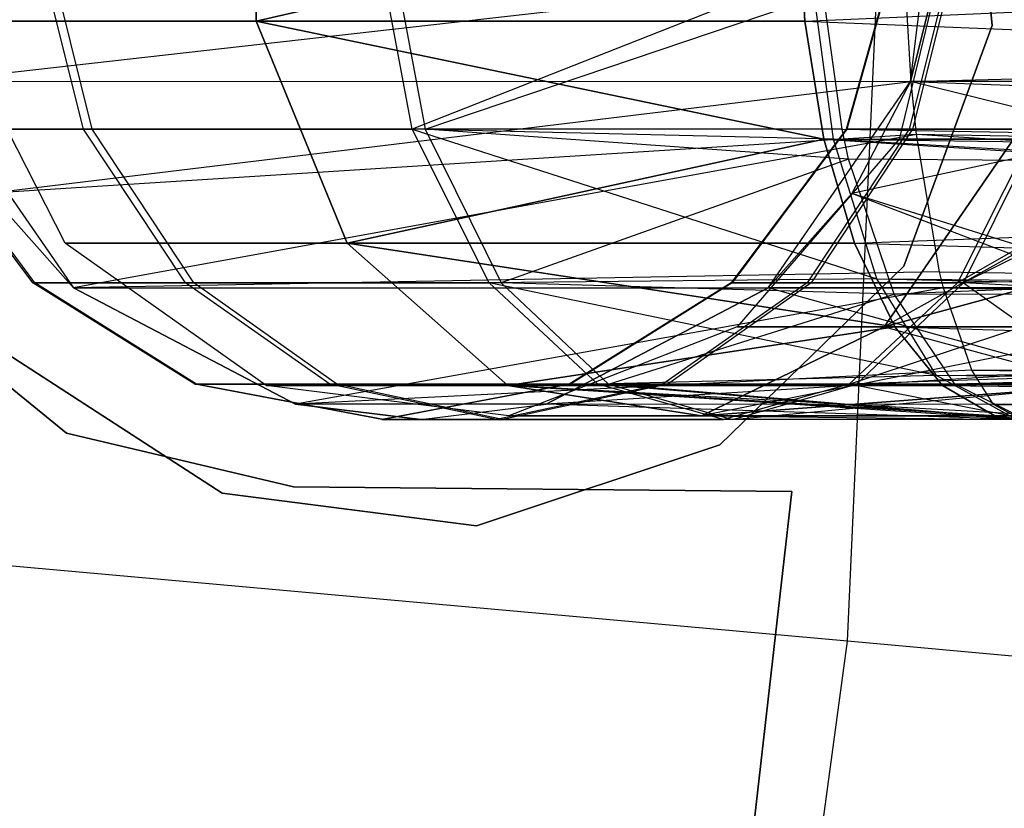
# Model space of a CAD drawing. Extents: x 0.3 to 7.1, y -3.38 to 3.38.
# Tile 428 of 604: x 5.12 to 5.31, y -0.17 to -0.02. Entities that reach past the tile are written whole.
import ezdxf

# ---------------------------------------------------------------- set-up
doc = ezdxf.new("R2010")
doc.units = 0
doc.header["$LTSCALE"] = 2.54
doc.layers.get('0').update_dxf_attribs({"linetype": 'CONTINUOUS'})

# ---------------------------------------------------------------- blocks, each defined once
blk = doc.blocks.new('SINGLES_AVVSTL_STL')
at = {"color": 0}
for p, q in [((5.16495, -0.02393, 20.15803), (5.16495, 0.02393, 20.15803)), ((5.16495, 0.02393, 20.53083), (5.16495, -0.02393, 20.53083)), ((5.16495, -0.02393, 20.15803), (5.16495, 0.02393, 20.15803)), ((5.16495, 0.02393, 20.53083), (5.16495, -0.02393, 20.53083)), ((5.30065, 0.02399, 61.72336), (5.30542, -0.02474, 61.72336)), ((5.30542, -0.02474, 61.52336), (5.30065, 0.02399, 61.52336)), ((5.30542, -0.02474, 61.52336), (5.30065, 0.02399, 61.52336)), ((5.30065, 0.02399, 61.72336), (5.30542, -0.02474, 61.72336)), ((5.28984, -0.03546, 61.75081), (5.29561, 0.01205, 61.75081)), ((5.28984, -0.03546, 61.75081), (5.29561, 0.01205, 61.75081)), ((5.27779, -0.14234, 5.1494), (5.28418, 0, 5.1494)), ((5.27779, -0.14234, 5.1494), (5.28418, 0, 5.1494)), ((5.29884, 0, 20.32202), (5.28768, -0.04647, 20.31945)), ((5.29884, 0, 20.36685), (5.28768, -0.04647, 20.36942)), ((5.29884, 0, 20.32202), (5.28768, -0.04647, 20.31945)), ((5.29884, 0, 20.36685), (5.28768, -0.04647, 20.36942)), ((5.16495, -0.02393, 20.15803), (5.2684, 0, 20.07306)), ((5.16495, -0.02393, 20.15803), (5.2684, 0, 20.07306)), ((5.2684, 0, 20.61581), (5.16495, -0.02393, 20.53083)), ((5.2684, 0, 20.61581), (5.16495, -0.02393, 20.53083)), ((5.2684, 0, 20.07306), (5.26964, -0.02393, 20.07569)), ((5.26964, -0.02393, 20.61318), (5.2684, 0, 20.61581)), ((5.2684, 0, 20.07306), (5.26964, -0.02393, 20.07569)), ((5.26964, -0.02393, 20.61318), (5.2684, 0, 20.61581)), ((5.26964, -0.02393, 20.07569), (5.81299, 0, 19.73658)), ((5.26964, -0.02393, 20.07569), (5.81299, 0, 19.73658)), ((5.13197, -0.04457, 54.58784), (5.12311, -0.00923, 54.58307)), ((5.13197, -0.04457, 54.58784), (5.12311, -0.00923, 54.58307)), ((5.13365, -0.04457, 54.86556), (5.12486, -0.00923, 54.87044)), ((5.13365, -0.04457, 54.86556), (5.12486, -0.00923, 54.87044)), ((5.19472, -0.04457, 54.50856), (5.18805, -0.00923, 54.50104)), ((5.19472, -0.04457, 54.50856), (5.18805, -0.00923, 54.50104)), ((5.1906, -0.00923, 54.95151), (5.19719, -0.04457, 54.94391)), ((5.1906, -0.00923, 54.95151), (5.19719, -0.04457, 54.94391)), ((5.28746, -0.00923, 54.71069), (5.27751, -0.04457, 54.70923)), ((5.28746, -0.00923, 54.71069), (5.27751, -0.04457, 54.70923)), ((5.2876, -0.00923, 54.74056), (5.27766, -0.04457, 54.7421)), ((5.2876, -0.00923, 54.74056), (5.27766, -0.04457, 54.7421)), ((5.29842, -0.00923, 54.67753), (5.28957, -0.04457, 54.67275)), ((5.29842, -0.00923, 54.67753), (5.28957, -0.04457, 54.67275)), ((5.29901, -0.00923, 54.77386), (5.29021, -0.04457, 54.77874)), ((5.29901, -0.00923, 54.77386), (5.29021, -0.04457, 54.77874)), ((5.29561, -0.01205, 61.52399), (5.28984, -0.03546, 61.51823)), ((5.28984, -0.03546, 61.75081), (5.29561, -0.01205, 61.52399)), ((5.28984, -0.03546, 61.75081), (5.29561, -0.01205, 61.52399)), ((5.29561, -0.01205, 61.52399), (5.28984, -0.03546, 61.51823)), ((5.28869, -0.01442, 61.32577), (5.10284, -0.03546, 61.33122)), ((5.28869, -0.01442, 61.32577), (5.10284, -0.03546, 61.33122)), ((5.27086, -0.01451, 54.44963), (5.19472, -0.04457, 54.50856)), ((5.27086, -0.01451, 54.44963), (5.19472, -0.04457, 54.50856)), ((5.2751, -0.04644, 54.45911), (5.27086, -0.01451, 54.44963)), ((5.2751, -0.04644, 54.45911), (5.27086, -0.01451, 54.44963)), ((5.28993, -0.03548, 61.33123), (5.28869, -0.01442, 61.32577)), ((5.28993, -0.03548, 61.33123), (5.28869, -0.01442, 61.32577)), ((5.19719, -0.04457, 54.94391), (5.27323, -0.01882, 55.00088)), ((5.19719, -0.04457, 54.94391), (5.27323, -0.01882, 55.00088)), ((5.27675, -0.04457, 54.99293), (5.27323, -0.01882, 55.00088)), ((5.27675, -0.04457, 54.99293), (5.27323, -0.01882, 55.00088)), ((5.12844, -0.06631, 20.28282), (5.10676, -0.02393, 20.27784)), ((5.10676, -0.02393, 20.27784), (5.16495, -0.02393, 20.15803)), ((5.10676, -0.02393, 20.27784), (5.16495, -0.02393, 20.15803)), ((5.12844, -0.06631, 20.40604), (5.10676, -0.02393, 20.41103)), ((5.12844, -0.06631, 20.28282), (5.10676, -0.02393, 20.27784)), ((5.16495, -0.02393, 20.53083), (5.10676, -0.02393, 20.41103)), ((5.12844, -0.06631, 20.40604), (5.10676, -0.02393, 20.41103)), ((5.16495, -0.02393, 20.53083), (5.10676, -0.02393, 20.41103)), ((5.18228, -0.06631, 20.17199), (5.16495, -0.02393, 20.15803)), ((5.16495, -0.02393, 20.15803), (5.27329, -0.04647, 20.08342)), ((5.16495, -0.02393, 20.15803), (5.27329, -0.04647, 20.08342)), ((5.16495, -0.02393, 20.15803), (5.26964, -0.02393, 20.07569)), ((5.27329, -0.04647, 20.60545), (5.16495, -0.02393, 20.53083)), ((5.16495, -0.02393, 20.53083), (5.18228, -0.06631, 20.51688)), ((5.16495, -0.02393, 20.15803), (5.26964, -0.02393, 20.07569)), ((5.26964, -0.02393, 20.61318), (5.16495, -0.02393, 20.53083)), ((5.27329, -0.04647, 20.60545), (5.16495, -0.02393, 20.53083)), ((5.26964, -0.02393, 20.61318), (5.16495, -0.02393, 20.53083)), ((5.18228, -0.06631, 20.17199), (5.16495, -0.02393, 20.15803)), ((5.16495, -0.02393, 20.53083), (5.18228, -0.06631, 20.51688)), ((5.26964, -0.02393, 20.07569), (5.27329, -0.04647, 20.08342)), ((5.27329, -0.04647, 20.60545), (5.26964, -0.02393, 20.61318)), ((5.26964, -0.02393, 20.07569), (5.27329, -0.04647, 20.08342)), ((5.26964, -0.02393, 20.07569), (5.82007, -0.04647, 19.74558)), ((5.26964, -0.02393, 20.07569), (5.82007, -0.04647, 19.74558)), ((5.26964, -0.02393, 20.61318), (5.82007, -0.04647, 20.94329)), ((5.26964, -0.02393, 20.61318), (5.82007, -0.04647, 20.94329)), ((5.27329, -0.04647, 20.60545), (5.26964, -0.02393, 20.61318)), ((5.77557, -0.02335, 61.03018), (5.28993, -0.03548, 61.33123)), ((5.77557, -0.02335, 61.03018), (5.28993, -0.03548, 61.33123)), ((5.30542, -0.02474, 61.72336), (5.28857, -0.0707, 61.72336)), ((5.28857, -0.0707, 61.52336), (5.30542, -0.02474, 61.52336)), ((5.28857, -0.0707, 61.52336), (5.30542, -0.02474, 61.52336)), ((5.30542, -0.02474, 61.72336), (5.28857, -0.0707, 61.72336)), ((5.30542, -0.02474, 61.52336), (5.30542, -0.02474, 61.72336)), ((5.30542, -0.02474, 61.52336), (5.30542, -0.02474, 61.72336)), ((5.10284, -0.03546, 61.75081), (5.13003, -0.07485, 61.75081)), ((5.28993, -0.03548, 61.33123), (5.10284, -0.03546, 61.33122)), ((5.28993, -0.03548, 61.33123), (5.10284, -0.03546, 61.33122)), ((5.10284, -0.03546, 61.75081), (5.13003, -0.07485, 61.75081)), ((5.28993, -0.03548, 61.33123), (5.11404, -0.05681, 61.34243)), ((5.28993, -0.03548, 61.33123), (5.11404, -0.05681, 61.34243)), ((5.26265, -0.07485, 61.75081), (5.28984, -0.03546, 61.75081)), ((5.26265, -0.07485, 61.75081), (5.28984, -0.03546, 61.75081)), ((5.28984, -0.03546, 61.51823), (5.27864, -0.05681, 61.50702)), ((5.28984, -0.03546, 61.75081), (5.27864, -0.05681, 61.50702)), ((5.28984, -0.03546, 61.51823), (5.27864, -0.05681, 61.50702)), ((5.28984, -0.03546, 61.75081), (5.27864, -0.05681, 61.50702)), ((5.33096, -0.04554, 61.51375), (5.28984, -0.03546, 61.51823)), ((5.33096, -0.04554, 61.51375), (5.28984, -0.03546, 61.51823)), ((5.33196, -0.03548, 61.51822), (5.28984, -0.03546, 61.51823)), ((5.33196, -0.03548, 61.51822), (5.28984, -0.03546, 61.51823)), ((5.28984, -0.03546, 61.75081), (5.28984, -0.03546, 61.51823)), ((5.28984, -0.03546, 61.75081), (5.28984, -0.03546, 61.51823)), ((5.78361, -0.05436, 61.04077), (5.28993, -0.03548, 61.33123)), ((5.78361, -0.05436, 61.04077), (5.28993, -0.03548, 61.33123)), ((5.29095, -0.04555, 61.3357), (5.28993, -0.03548, 61.33123)), ((5.29095, -0.04555, 61.3357), (5.28993, -0.03548, 61.33123)), ((5.12228, -0.0739, 54.68663), (5.10037, -0.04457, 54.68344)), ((5.10037, -0.04457, 54.68344), (5.13197, -0.04457, 54.58784)), ((5.10037, -0.04457, 54.68344), (5.13197, -0.04457, 54.58784)), ((5.12228, -0.0739, 54.68663), (5.10037, -0.04457, 54.68344)), ((5.12265, -0.0739, 54.76616), (5.10077, -0.04457, 54.76956)), ((5.13365, -0.04457, 54.86556), (5.10077, -0.04457, 54.76956)), ((5.12265, -0.0739, 54.76616), (5.10077, -0.04457, 54.76956)), ((5.13365, -0.04457, 54.86556), (5.10077, -0.04457, 54.76956)), ((5.15146, -0.0739, 54.59835), (5.13197, -0.04457, 54.58784)), ((5.13197, -0.04457, 54.58784), (5.19472, -0.04457, 54.50856)), ((5.13197, -0.04457, 54.58784), (5.19472, -0.04457, 54.50856)), ((5.15146, -0.0739, 54.59835), (5.13197, -0.04457, 54.58784)), ((5.15302, -0.0739, 54.85482), (5.13365, -0.04457, 54.86556)), ((5.19719, -0.04457, 54.94391), (5.13365, -0.04457, 54.86556)), ((5.15302, -0.0739, 54.85482), (5.13365, -0.04457, 54.86556)), ((5.19719, -0.04457, 54.94391), (5.13365, -0.04457, 54.86556)), ((5.19472, -0.04457, 54.50856), (5.2834, -0.07314, 54.47771)), ((5.20942, -0.0739, 54.52513), (5.19472, -0.04457, 54.50856)), ((5.2751, -0.04644, 54.45911), (5.19472, -0.04457, 54.50856)), ((5.2751, -0.04644, 54.45911), (5.19472, -0.04457, 54.50856)), ((5.19472, -0.04457, 54.50856), (5.2834, -0.07314, 54.47771)), ((5.20942, -0.0739, 54.52513), (5.19472, -0.04457, 54.50856)), ((5.27799, -0.05026, 54.99012), (5.19719, -0.04457, 54.94391)), ((5.19719, -0.04457, 54.94391), (5.21169, -0.0739, 54.92718)), ((5.27799, -0.05026, 54.99012), (5.19719, -0.04457, 54.94391)), ((5.27675, -0.04457, 54.99293), (5.19719, -0.04457, 54.94391)), ((5.27675, -0.04457, 54.99293), (5.19719, -0.04457, 54.94391)), ((5.19719, -0.04457, 54.94391), (5.21169, -0.0739, 54.92718)), ((5.27751, -0.04457, 54.70923), (5.2556, -0.0739, 54.70604)), ((5.27751, -0.04457, 54.70923), (5.2556, -0.0739, 54.70604)), ((5.27766, -0.04457, 54.7421), (5.25578, -0.0739, 54.7455)), ((5.27766, -0.04457, 54.7421), (5.25578, -0.0739, 54.7455)), ((5.28957, -0.04457, 54.67275), (5.27007, -0.0739, 54.66225)), ((5.28957, -0.04457, 54.67275), (5.27007, -0.0739, 54.66225)), ((5.29021, -0.04457, 54.77874), (5.27085, -0.0739, 54.78948)), ((5.29021, -0.04457, 54.77874), (5.27085, -0.0739, 54.78948)), ((5.27799, -0.05026, 54.99012), (5.27675, -0.04457, 54.99293)), ((5.27675, -0.04457, 54.99293), (5.82315, -0.05436, 55.32462)), ((5.27675, -0.04457, 54.99293), (5.82315, -0.05436, 55.32462)), ((5.27799, -0.05026, 54.99012), (5.27675, -0.04457, 54.99293)), ((5.27751, -0.04457, 54.70923), (5.28957, -0.04457, 54.67275)), ((5.27751, -0.04457, 54.70923), (5.28957, -0.04457, 54.67275)), ((5.27766, -0.04457, 54.7421), (5.27751, -0.04457, 54.70923)), ((5.27766, -0.04457, 54.7421), (5.27751, -0.04457, 54.70923)), ((5.29021, -0.04457, 54.77874), (5.27766, -0.04457, 54.7421)), ((5.29021, -0.04457, 54.77874), (5.27766, -0.04457, 54.7421)), ((5.28957, -0.04457, 54.67275), (5.31352, -0.04457, 54.6425)), ((5.28957, -0.04457, 54.67275), (5.31352, -0.04457, 54.6425)), ((5.31446, -0.04457, 54.80864), (5.29021, -0.04457, 54.77874)), ((5.31446, -0.04457, 54.80864), (5.29021, -0.04457, 54.77874)), ((5.31352, -0.04457, 54.6425), (5.29882, -0.0739, 54.62593)), ((5.31352, -0.04457, 54.6425), (5.29882, -0.0739, 54.62593)), ((5.29995, -0.0739, 54.82537), (5.31446, -0.04457, 54.80864)), ((5.29995, -0.0739, 54.82537), (5.31446, -0.04457, 54.80864)), ((5.29095, -0.04555, 61.3357), (5.11404, -0.05681, 61.34243)), ((5.29095, -0.04555, 61.3357), (5.11404, -0.05681, 61.34243)), ((5.29095, -0.04555, 61.3357), (5.13003, -0.07485, 61.35841)), ((5.29095, -0.04555, 61.3357), (5.13003, -0.07485, 61.35841)), ((5.18228, -0.06631, 20.17199), (5.27329, -0.04647, 20.08342)), ((5.18228, -0.06631, 20.17199), (5.27329, -0.04647, 20.08342)), ((5.27329, -0.04647, 20.60545), (5.18228, -0.06631, 20.51688)), ((5.27329, -0.04647, 20.60545), (5.18228, -0.06631, 20.51688)), ((5.28768, -0.04647, 20.31945), (5.25675, -0.0823, 20.31234)), ((5.28768, -0.04647, 20.36942), (5.25675, -0.0823, 20.37653)), ((5.28768, -0.04647, 20.31945), (5.25675, -0.0823, 20.31234)), ((5.28768, -0.04647, 20.36942), (5.25675, -0.0823, 20.37653)), ((5.27329, -0.04647, 20.08342), (5.27912, -0.06631, 20.09581)), ((5.27912, -0.06631, 20.59306), (5.27329, -0.04647, 20.60545)), ((5.27329, -0.04647, 20.08342), (5.27912, -0.06631, 20.09581)), ((5.27329, -0.04647, 20.08342), (5.82007, -0.04647, 19.74558)), ((5.27329, -0.04647, 20.08342), (5.82007, -0.04647, 19.74558)), ((5.27329, -0.04647, 20.60545), (5.82007, -0.04647, 20.94329)), ((5.27329, -0.04647, 20.60545), (5.82007, -0.04647, 20.94329)), ((5.27329, -0.04647, 20.60545), (5.83969, -0.0823, 20.91834)), ((5.27329, -0.04647, 20.60545), (5.83969, -0.0823, 20.91834)), ((5.27912, -0.06631, 20.59306), (5.27329, -0.04647, 20.60545)), ((5.2834, -0.07314, 54.47771), (5.2751, -0.04644, 54.45911)), ((5.2751, -0.04644, 54.45911), (5.81384, -0.07807, 54.16001)), ((5.2751, -0.04644, 54.45911), (5.81384, -0.07807, 54.16001)), ((5.2751, -0.04644, 54.45911), (5.80074, -0.05436, 54.14302)), ((5.2751, -0.04644, 54.45911), (5.80074, -0.05436, 54.14302)), ((5.2834, -0.07314, 54.47771), (5.2751, -0.04644, 54.45911)), ((5.33096, -0.04554, 61.51375), (5.27864, -0.05681, 61.50702)), ((5.33096, -0.04554, 61.51375), (5.27864, -0.05681, 61.50702)), ((5.27912, -0.06631, 20.09581), (5.82007, -0.04647, 19.74558)), ((5.27912, -0.06631, 20.09581), (5.82007, -0.04647, 19.74558)), ((5.30951, -0.04647, 20.27451), (5.2848, -0.0823, 20.25459)), ((5.34878, -0.04647, 20.44525), (5.2848, -0.0823, 20.43428)), ((5.2848, -0.0823, 20.43428), (5.30951, -0.04647, 20.41436)), ((5.34878, -0.04647, 20.44525), (5.2848, -0.0823, 20.43428)), ((5.30951, -0.04647, 20.27451), (5.2848, -0.0823, 20.25459)), ((5.2848, -0.0823, 20.43428), (5.30951, -0.04647, 20.41436)), ((5.28768, -0.04647, 20.31945), (5.30951, -0.04647, 20.27451)), ((5.28768, -0.04647, 20.31945), (5.30951, -0.04647, 20.27451)), ((5.28768, -0.04647, 20.36942), (5.28768, -0.04647, 20.31945)), ((5.28768, -0.04647, 20.36942), (5.28768, -0.04647, 20.31945)), ((5.30951, -0.04647, 20.41436), (5.28768, -0.04647, 20.36942)), ((5.30951, -0.04647, 20.41436), (5.28768, -0.04647, 20.36942)), ((5.78361, -0.05436, 61.04077), (5.29095, -0.04555, 61.3357)), ((5.78361, -0.05436, 61.04077), (5.29095, -0.04555, 61.3357)), ((5.79658, -0.07807, 61.05786), (5.29095, -0.04555, 61.3357)), ((5.29536, -0.07182, 61.35514), (5.29095, -0.04555, 61.3357)), ((5.79658, -0.07807, 61.05786), (5.29095, -0.04555, 61.3357)), ((5.29536, -0.07182, 61.35514), (5.29095, -0.04555, 61.3357)), ((5.34672, -0.04644, 54.62116), (5.29882, -0.0739, 54.62593)), ((5.34672, -0.04644, 54.62116), (5.29882, -0.0739, 54.62593)), ((5.27799, -0.05026, 54.99012), (5.21169, -0.0739, 54.92718)), ((5.27799, -0.05026, 54.99012), (5.21169, -0.0739, 54.92718)), ((5.28669, -0.07603, 54.97045), (5.27799, -0.05026, 54.99012)), ((5.82315, -0.05436, 55.32462), (5.27799, -0.05026, 54.99012)), ((5.28669, -0.07603, 54.97045), (5.27799, -0.05026, 54.99012)), ((5.82315, -0.05436, 55.32462), (5.27799, -0.05026, 54.99012)), ((5.34726, -0.05026, 54.83162), (5.29995, -0.0739, 54.82537)), ((5.34726, -0.05026, 54.83162), (5.29995, -0.0739, 54.82537)), ((5.82315, -0.05436, 55.32462), (5.28669, -0.07603, 54.97045)), ((5.82315, -0.05436, 55.32462), (5.28669, -0.07603, 54.97045)), ((5.13003, -0.07485, 61.35841), (5.11404, -0.05681, 61.34243)), ((5.11404, -0.05681, 61.34243), (5.13003, -0.07485, 61.75081)), ((5.11404, -0.05681, 61.34243), (5.13003, -0.07485, 61.75081)), ((5.13003, -0.07485, 61.35841), (5.11404, -0.05681, 61.34243)), ((5.27864, -0.05681, 61.50702), (5.26265, -0.07485, 61.49103)), ((5.26265, -0.07485, 61.75081), (5.27864, -0.05681, 61.50702)), ((5.26265, -0.07485, 61.75081), (5.27864, -0.05681, 61.50702)), ((5.27864, -0.05681, 61.50702), (5.26265, -0.07485, 61.49103)), ((5.32588, -0.07486, 61.49102), (5.27864, -0.05681, 61.50702)), ((5.32661, -0.07183, 61.49429), (5.27864, -0.05681, 61.50702)), ((5.32588, -0.07486, 61.49102), (5.27864, -0.05681, 61.50702)), ((5.32661, -0.07183, 61.49429), (5.27864, -0.05681, 61.50702)), ((5.16683, -0.0935, 20.29165), (5.12844, -0.06631, 20.28282)), ((5.12844, -0.06631, 20.28282), (5.18228, -0.06631, 20.17199)), ((5.12844, -0.06631, 20.28282), (5.18228, -0.06631, 20.17199)), ((5.16683, -0.0935, 20.39721), (5.12844, -0.06631, 20.40604)), ((5.12844, -0.06631, 20.40604), (5.12844, -0.06631, 20.28282)), ((5.16683, -0.0935, 20.29165), (5.12844, -0.06631, 20.28282)), ((5.12844, -0.06631, 20.40604), (5.12844, -0.06631, 20.28282)), ((5.18228, -0.06631, 20.51688), (5.12844, -0.06631, 20.40604)), ((5.16683, -0.0935, 20.39721), (5.12844, -0.06631, 20.40604)), ((5.18228, -0.06631, 20.51688), (5.12844, -0.06631, 20.40604)), ((5.21295, -0.0935, 20.1967), (5.18228, -0.06631, 20.17199)), ((5.18228, -0.06631, 20.17199), (5.28682, -0.0823, 20.11213)), ((5.18228, -0.06631, 20.17199), (5.28682, -0.0823, 20.11213)), ((5.18228, -0.06631, 20.17199), (5.27912, -0.06631, 20.09581)), ((5.28682, -0.0823, 20.57673), (5.18228, -0.06631, 20.51688)), ((5.18228, -0.06631, 20.51688), (5.21295, -0.0935, 20.49216)), ((5.18228, -0.06631, 20.17199), (5.27912, -0.06631, 20.09581)), ((5.27912, -0.06631, 20.59306), (5.18228, -0.06631, 20.51688)), ((5.28682, -0.0823, 20.57673), (5.18228, -0.06631, 20.51688)), ((5.27912, -0.06631, 20.59306), (5.18228, -0.06631, 20.51688)), ((5.21295, -0.0935, 20.1967), (5.18228, -0.06631, 20.17199)), ((5.18228, -0.06631, 20.51688), (5.21295, -0.0935, 20.49216)), ((5.27912, -0.06631, 20.09581), (5.28682, -0.0823, 20.11213)), ((5.28682, -0.0823, 20.57673), (5.27912, -0.06631, 20.59306)), ((5.27912, -0.06631, 20.09581), (5.28682, -0.0823, 20.11213)), ((5.27912, -0.06631, 20.09581), (5.83969, -0.0823, 19.77053)), ((5.27912, -0.06631, 20.09581), (5.83969, -0.0823, 19.77053)), ((5.27912, -0.06631, 20.59306), (5.83969, -0.0823, 20.91834)), ((5.27912, -0.06631, 20.59306), (5.83969, -0.0823, 20.91834)), ((5.28682, -0.0823, 20.57673), (5.27912, -0.06631, 20.59306)), ((5.2848, -0.0823, 20.25459), (5.34294, -0.06631, 20.23123)), ((5.2848, -0.0823, 20.25459), (5.34294, -0.06631, 20.23123)), ((5.34294, -0.06631, 20.45764), (5.2848, -0.0823, 20.43428)), ((5.34294, -0.06631, 20.45764), (5.2848, -0.0823, 20.43428)), ((5.28857, -0.0707, 61.72336), (5.25345, -0.1048, 61.72336)), ((5.25345, -0.1048, 61.52336), (5.28857, -0.0707, 61.52336)), ((5.25345, -0.1048, 61.52336), (5.28857, -0.0707, 61.52336)), ((5.28857, -0.0707, 61.72336), (5.25345, -0.1048, 61.72336)), ((5.28857, -0.0707, 61.52336), (5.28857, -0.0707, 61.72336)), ((5.28857, -0.0707, 61.52336), (5.28857, -0.0707, 61.72336)), ((5.29536, -0.07182, 61.35514), (5.13003, -0.07485, 61.35841)), ((5.29536, -0.07182, 61.35514), (5.13003, -0.07485, 61.35841)), ((5.2834, -0.07314, 54.47771), (5.20942, -0.0739, 54.52513)), ((5.2834, -0.07314, 54.47771), (5.20942, -0.0739, 54.52513)), ((5.27809, -0.09325, 54.60255), (5.33851, -0.07314, 54.60251)), ((5.27809, -0.09325, 54.60255), (5.33851, -0.07314, 54.60251)), ((5.29481, -0.0916, 54.50336), (5.2834, -0.07314, 54.47771)), ((5.2834, -0.07314, 54.47771), (5.81997, -0.08515, 54.16797)), ((5.2834, -0.07314, 54.47771), (5.81997, -0.08515, 54.16797)), ((5.2834, -0.07314, 54.47771), (5.81384, -0.07807, 54.16001)), ((5.2834, -0.07314, 54.47771), (5.81384, -0.07807, 54.16001)), ((5.29481, -0.0916, 54.50336), (5.2834, -0.07314, 54.47771)), ((5.29611, -0.07486, 61.35842), (5.29536, -0.07182, 61.35514)), ((5.29536, -0.07182, 61.35514), (5.79658, -0.07807, 61.05786)), ((5.29536, -0.07182, 61.35514), (5.79658, -0.07807, 61.05786)), ((5.29611, -0.07486, 61.35842), (5.29536, -0.07182, 61.35514)), ((5.33851, -0.07314, 54.60251), (5.29882, -0.0739, 54.62593)), ((5.33851, -0.07314, 54.60251), (5.29882, -0.0739, 54.62593)), ((5.12874, -0.1026, 54.83894), (5.09419, -0.07455, 54.83894)), ((5.09419, -0.07455, 54.63894), (5.12874, -0.1026, 54.63894)), ((5.09419, -0.07455, 54.63894), (5.12874, -0.1026, 54.63894)), ((5.12874, -0.1026, 54.83894), (5.09419, -0.07455, 54.83894)), ((5.12874, -0.1026, 20.47364), (5.09419, -0.07455, 20.47364)), ((5.09419, -0.07455, 20.27364), (5.12874, -0.1026, 20.27364)), ((5.09419, -0.07455, 20.27364), (5.12874, -0.1026, 20.27364)), ((5.12874, -0.1026, 20.47364), (5.09419, -0.07455, 20.47364)), ((5.15319, -0.09325, 54.69113), (5.12228, -0.0739, 54.68663)), ((5.12228, -0.0739, 54.68663), (5.15146, -0.0739, 54.59835)), ((5.12228, -0.0739, 54.68663), (5.15146, -0.0739, 54.59835)), ((5.12265, -0.0739, 54.76616), (5.12228, -0.0739, 54.68663)), ((5.15319, -0.09325, 54.69113), (5.12228, -0.0739, 54.68663)), ((5.12265, -0.0739, 54.76616), (5.12228, -0.0739, 54.68663)), ((5.15352, -0.09325, 54.76136), (5.12265, -0.0739, 54.76616)), ((5.15302, -0.0739, 54.85482), (5.12265, -0.0739, 54.76616)), ((5.15352, -0.09325, 54.76136), (5.12265, -0.0739, 54.76616)), ((5.15302, -0.0739, 54.85482), (5.12265, -0.0739, 54.76616)), ((5.13003, -0.07485, 61.75081), (5.17241, -0.09709, 61.75081)), ((5.17241, -0.09709, 61.40079), (5.13003, -0.07485, 61.35841)), ((5.13003, -0.07485, 61.35841), (5.29611, -0.07486, 61.35842)), ((5.13003, -0.07485, 61.35841), (5.29611, -0.07486, 61.35842)), ((5.13003, -0.07485, 61.75081), (5.17241, -0.09709, 61.75081)), ((5.13003, -0.07485, 61.35841), (5.13003, -0.07485, 61.75081)), ((5.17241, -0.09709, 61.40079), (5.13003, -0.07485, 61.35841)), ((5.13003, -0.07485, 61.35841), (5.13003, -0.07485, 61.75081)), ((5.17897, -0.09325, 54.61317), (5.15146, -0.0739, 54.59835)), ((5.15146, -0.0739, 54.59835), (5.20942, -0.0739, 54.52513)), ((5.15146, -0.0739, 54.59835), (5.20942, -0.0739, 54.52513)), ((5.17897, -0.09325, 54.61317), (5.15146, -0.0739, 54.59835)), ((5.18034, -0.09325, 54.83967), (5.15302, -0.0739, 54.85482)), ((5.21169, -0.0739, 54.92718), (5.15302, -0.0739, 54.85482)), ((5.18034, -0.09325, 54.83967), (5.15302, -0.0739, 54.85482)), ((5.21169, -0.0739, 54.92718), (5.15302, -0.0739, 54.85482)), ((5.29611, -0.07486, 61.35842), (5.17241, -0.09709, 61.40079)), ((5.29611, -0.07486, 61.35842), (5.17241, -0.09709, 61.40079)), ((5.29481, -0.0916, 54.50336), (5.20942, -0.0739, 54.52513)), ((5.29481, -0.0916, 54.50336), (5.20942, -0.0739, 54.52513)), ((5.23015, -0.09325, 54.5485), (5.20942, -0.0739, 54.52513)), ((5.23015, -0.09325, 54.5485), (5.20942, -0.0739, 54.52513)), ((5.28669, -0.07603, 54.97045), (5.21169, -0.0739, 54.92718)), ((5.21169, -0.0739, 54.92718), (5.23216, -0.09325, 54.90357)), ((5.28669, -0.07603, 54.97045), (5.21169, -0.0739, 54.92718)), ((5.21169, -0.0739, 54.92718), (5.23216, -0.09325, 54.90357)), ((5.22027, -0.09709, 61.75081), (5.26265, -0.07485, 61.75081)), ((5.26265, -0.07485, 61.49103), (5.22027, -0.09709, 61.44865)), ((5.22027, -0.09709, 61.75081), (5.26265, -0.07485, 61.75081)), ((5.26265, -0.07485, 61.49103), (5.22027, -0.09709, 61.44865)), ((5.2556, -0.0739, 54.70604), (5.22468, -0.09325, 54.70154)), ((5.2556, -0.0739, 54.70604), (5.22468, -0.09325, 54.70154)), ((5.25578, -0.0739, 54.7455), (5.22491, -0.09325, 54.75029)), ((5.25578, -0.0739, 54.7455), (5.22491, -0.09325, 54.75029)), ((5.27007, -0.0739, 54.66225), (5.24257, -0.09325, 54.64743)), ((5.27007, -0.0739, 54.66225), (5.24257, -0.09325, 54.64743)), ((5.27085, -0.0739, 54.78948), (5.24352, -0.09325, 54.80463)), ((5.27085, -0.0739, 54.78948), (5.24352, -0.09325, 54.80463)), ((5.2556, -0.0739, 54.70604), (5.27007, -0.0739, 54.66225)), ((5.2556, -0.0739, 54.70604), (5.27007, -0.0739, 54.66225)), ((5.25578, -0.0739, 54.7455), (5.2556, -0.0739, 54.70604)), ((5.25578, -0.0739, 54.7455), (5.2556, -0.0739, 54.70604)), ((5.27085, -0.0739, 54.78948), (5.25578, -0.0739, 54.7455)), ((5.27085, -0.0739, 54.78948), (5.25578, -0.0739, 54.7455)), ((5.32035, -0.09093, 61.46633), (5.26265, -0.07485, 61.49103)), ((5.32035, -0.09093, 61.46633), (5.26265, -0.07485, 61.49103)), ((5.32588, -0.07486, 61.49102), (5.26265, -0.07485, 61.49103)), ((5.32588, -0.07486, 61.49102), (5.26265, -0.07485, 61.49103)), ((5.26265, -0.07485, 61.75081), (5.26265, -0.07485, 61.49103)), ((5.26265, -0.07485, 61.75081), (5.26265, -0.07485, 61.49103)), ((5.27007, -0.0739, 54.66225), (5.29882, -0.0739, 54.62593)), ((5.27007, -0.0739, 54.66225), (5.29882, -0.0739, 54.62593)), ((5.29995, -0.0739, 54.82537), (5.27085, -0.0739, 54.78948)), ((5.29995, -0.0739, 54.82537), (5.27085, -0.0739, 54.78948)), ((5.29882, -0.0739, 54.62593), (5.27809, -0.09325, 54.60255)), ((5.29882, -0.0739, 54.62593), (5.27809, -0.09325, 54.60255)), ((5.27949, -0.09325, 54.84898), (5.29995, -0.0739, 54.82537)), ((5.27949, -0.09325, 54.84898), (5.29995, -0.0739, 54.82537)), ((5.30152, -0.09059, 61.38237), (5.29611, -0.07486, 61.35842)), ((5.29611, -0.07486, 61.35842), (5.80265, -0.08515, 61.06586)), ((5.29611, -0.07486, 61.35842), (5.80265, -0.08515, 61.06586)), ((5.29611, -0.07486, 61.35842), (5.79658, -0.07807, 61.05786)), ((5.29611, -0.07486, 61.35842), (5.79658, -0.07807, 61.05786)), ((5.30152, -0.09059, 61.38237), (5.29611, -0.07486, 61.35842)), ((5.29995, -0.0739, 54.82537), (5.32718, -0.09325, 54.8778)), ((5.33869, -0.07603, 54.85134), (5.29995, -0.0739, 54.82537)), ((5.33869, -0.07603, 54.85134), (5.29995, -0.0739, 54.82537)), ((5.29995, -0.0739, 54.82537), (5.32718, -0.09325, 54.8778)), ((5.23216, -0.09325, 54.90357), (5.28669, -0.07603, 54.97045)), ((5.23216, -0.09325, 54.90357), (5.28669, -0.07603, 54.97045)), ((5.2983, -0.09324, 54.94406), (5.28669, -0.07603, 54.97045)), ((5.83641, -0.07807, 55.30776), (5.28669, -0.07603, 54.97045)), ((5.2983, -0.09324, 54.94406), (5.28669, -0.07603, 54.97045)), ((5.83641, -0.07807, 55.30776), (5.28669, -0.07603, 54.97045)), ((5.83641, -0.07807, 55.30776), (5.2983, -0.09324, 54.94406)), ((5.83641, -0.07807, 55.30776), (5.2983, -0.09324, 54.94406)), ((5.21295, -0.0935, 20.1967), (5.28682, -0.0823, 20.11213)), ((5.21295, -0.0935, 20.1967), (5.28682, -0.0823, 20.11213)), ((5.28682, -0.0823, 20.57673), (5.21295, -0.0935, 20.49216)), ((5.28682, -0.0823, 20.57673), (5.21295, -0.0935, 20.49216)), ((5.25675, -0.0823, 20.31234), (5.21313, -0.09927, 20.30231)), ((5.25675, -0.0823, 20.37653), (5.21313, -0.09927, 20.38656)), ((5.25675, -0.0823, 20.31234), (5.21313, -0.09927, 20.30231)), ((5.25675, -0.0823, 20.37653), (5.21313, -0.09927, 20.38656)), ((5.2848, -0.0823, 20.25459), (5.24995, -0.09927, 20.22652)), ((5.33525, -0.0823, 20.47396), (5.24995, -0.09927, 20.46236)), ((5.24995, -0.09927, 20.46236), (5.2848, -0.0823, 20.43428)), ((5.33525, -0.0823, 20.47396), (5.24995, -0.09927, 20.46236)), ((5.2848, -0.0823, 20.25459), (5.24995, -0.09927, 20.22652)), ((5.24995, -0.09927, 20.46236), (5.2848, -0.0823, 20.43428)), ((5.25675, -0.0823, 20.31234), (5.2848, -0.0823, 20.25459)), ((5.25675, -0.0823, 20.31234), (5.2848, -0.0823, 20.25459)), ((5.25675, -0.0823, 20.37653), (5.25675, -0.0823, 20.31234)), ((5.25675, -0.0823, 20.37653), (5.25675, -0.0823, 20.31234)), ((5.2848, -0.0823, 20.43428), (5.25675, -0.0823, 20.37653)), ((5.2848, -0.0823, 20.43428), (5.25675, -0.0823, 20.37653)), ((5.2848, -0.0823, 20.25459), (5.33525, -0.0823, 20.2149)), ((5.2848, -0.0823, 20.25459), (5.33525, -0.0823, 20.2149)), ((5.2848, -0.0823, 20.25459), (5.32615, -0.0935, 20.1956)), ((5.2848, -0.0823, 20.25459), (5.32615, -0.0935, 20.1956)), ((5.33525, -0.0823, 20.47396), (5.2848, -0.0823, 20.43428)), ((5.33525, -0.0823, 20.47396), (5.2848, -0.0823, 20.43428)), ((5.28682, -0.0823, 20.11213), (5.29592, -0.0935, 20.13144)), ((5.29592, -0.0935, 20.55742), (5.28682, -0.0823, 20.57673)), ((5.28682, -0.0823, 20.11213), (5.29592, -0.0935, 20.13144)), ((5.28682, -0.0823, 20.11213), (5.83969, -0.0823, 19.77053)), ((5.28682, -0.0823, 20.11213), (5.83969, -0.0823, 19.77053)), ((5.83969, -0.0823, 20.91834), (5.28682, -0.0823, 20.57673)), ((5.28682, -0.0823, 20.57673), (5.86736, -0.09927, 20.88316)), ((5.29592, -0.0935, 20.55742), (5.28682, -0.0823, 20.57673)), ((5.28682, -0.0823, 20.57673), (5.86736, -0.09927, 20.88316)), ((5.83969, -0.0823, 20.91834), (5.28682, -0.0823, 20.57673)), ((5.29592, -0.0935, 20.13144), (5.83969, -0.0823, 19.77053)), ((5.29592, -0.0935, 20.13144), (5.83969, -0.0823, 19.77053)), ((5.29481, -0.0916, 54.50336), (5.81997, -0.08515, 54.16797)), ((5.29481, -0.0916, 54.50336), (5.81997, -0.08515, 54.16797)), ((5.84263, -0.08515, 55.29987), (5.2983, -0.09324, 54.94406)), ((5.84263, -0.08515, 55.29987), (5.2983, -0.09324, 54.94406)), ((5.30152, -0.09059, 61.38237), (5.80265, -0.08515, 61.06586)), ((5.30152, -0.09059, 61.38237), (5.80265, -0.08515, 61.06586)), ((5.15845, -0.11409, 61.72336), (5.11738, -0.08744, 61.72336)), ((5.11738, -0.08744, 61.52336), (5.15845, -0.11409, 61.52336)), ((5.11738, -0.08744, 61.52336), (5.15845, -0.11409, 61.52336)), ((5.15845, -0.11409, 61.72336), (5.11738, -0.08744, 61.72336)), ((5.30152, -0.09059, 61.38237), (5.17241, -0.09709, 61.40079)), ((5.30152, -0.09059, 61.38237), (5.17241, -0.09709, 61.40079)), ((5.32035, -0.09093, 61.46633), (5.22027, -0.09709, 61.44865)), ((5.32035, -0.09093, 61.46633), (5.22027, -0.09709, 61.44865)), ((5.29481, -0.0916, 54.50336), (5.23015, -0.09325, 54.5485)), ((5.29481, -0.0916, 54.50336), (5.23015, -0.09325, 54.5485)), ((5.3272, -0.0916, 54.57681), (5.27809, -0.09325, 54.60255)), ((5.3272, -0.0916, 54.57681), (5.27809, -0.09325, 54.60255)), ((5.83709, -0.09698, 54.19018), (5.29481, -0.0916, 54.50336)), ((5.30991, -0.09996, 54.53752), (5.29481, -0.0916, 54.50336)), ((5.83709, -0.09698, 54.19018), (5.29481, -0.0916, 54.50336)), ((5.30991, -0.09996, 54.53752), (5.29481, -0.0916, 54.50336)), ((5.30567, -0.0971, 61.40081), (5.30152, -0.09059, 61.38237)), ((5.30152, -0.09059, 61.38237), (5.8196, -0.09698, 61.0882)), ((5.30152, -0.09059, 61.38237), (5.8196, -0.09698, 61.0882)), ((5.30567, -0.0971, 61.40081), (5.30152, -0.09059, 61.38237)), ((5.18894, -0.1, 54.69634), (5.15319, -0.09325, 54.69113)), ((5.15319, -0.09325, 54.69113), (5.17897, -0.09325, 54.61317)), ((5.15319, -0.09325, 54.69113), (5.17897, -0.09325, 54.61317)), ((5.15352, -0.09325, 54.76136), (5.15319, -0.09325, 54.69113)), ((5.18894, -0.1, 54.69634), (5.15319, -0.09325, 54.69113)), ((5.15352, -0.09325, 54.76136), (5.15319, -0.09325, 54.69113)), ((5.18922, -0.1, 54.75582), (5.15352, -0.09325, 54.76136)), ((5.18034, -0.09325, 54.83967), (5.15352, -0.09325, 54.76136)), ((5.18922, -0.1, 54.75582), (5.15352, -0.09325, 54.76136)), ((5.18034, -0.09325, 54.83967), (5.15352, -0.09325, 54.76136)), ((5.21313, -0.09927, 20.30231), (5.16683, -0.0935, 20.29165)), ((5.16683, -0.0935, 20.29165), (5.21295, -0.0935, 20.1967)), ((5.16683, -0.0935, 20.29165), (5.21295, -0.0935, 20.1967)), ((5.21313, -0.09927, 20.38656), (5.16683, -0.0935, 20.39721)), ((5.16683, -0.0935, 20.39721), (5.16683, -0.0935, 20.29165)), ((5.21313, -0.09927, 20.30231), (5.16683, -0.0935, 20.29165)), ((5.16683, -0.0935, 20.39721), (5.16683, -0.0935, 20.29165)), ((5.21295, -0.0935, 20.49216), (5.16683, -0.0935, 20.39721)), ((5.21313, -0.09927, 20.38656), (5.16683, -0.0935, 20.39721)), ((5.21295, -0.0935, 20.49216), (5.16683, -0.0935, 20.39721)), ((5.21077, -0.1, 54.6303), (5.17897, -0.09325, 54.61317)), ((5.17897, -0.09325, 54.61317), (5.23015, -0.09325, 54.5485)), ((5.17897, -0.09325, 54.61317), (5.23015, -0.09325, 54.5485)), ((5.21077, -0.1, 54.6303), (5.17897, -0.09325, 54.61317)), ((5.21193, -0.1, 54.82215), (5.18034, -0.09325, 54.83967)), ((5.23216, -0.09325, 54.90357), (5.18034, -0.09325, 54.83967)), ((5.21193, -0.1, 54.82215), (5.18034, -0.09325, 54.83967)), ((5.23216, -0.09325, 54.90357), (5.18034, -0.09325, 54.83967)), ((5.22468, -0.09325, 54.70154), (5.18894, -0.1, 54.69634)), ((5.22468, -0.09325, 54.70154), (5.18894, -0.1, 54.69634)), ((5.22491, -0.09325, 54.75029), (5.18922, -0.1, 54.75582)), ((5.22491, -0.09325, 54.75029), (5.18922, -0.1, 54.75582)), ((5.24257, -0.09325, 54.64743), (5.21077, -0.1, 54.6303)), ((5.24257, -0.09325, 54.64743), (5.21077, -0.1, 54.6303)), ((5.24352, -0.09325, 54.80463), (5.21193, -0.1, 54.82215)), ((5.24352, -0.09325, 54.80463), (5.21193, -0.1, 54.82215)), ((5.24995, -0.09927, 20.22652), (5.21295, -0.0935, 20.1967)), ((5.21295, -0.0935, 20.1967), (5.3059, -0.09927, 20.15262)), ((5.21295, -0.0935, 20.1967), (5.3059, -0.09927, 20.15262)), ((5.21295, -0.0935, 20.1967), (5.29592, -0.0935, 20.13144)), ((5.31617, -0.09927, 20.51445), (5.21295, -0.0935, 20.49216)), ((5.21295, -0.0935, 20.49216), (5.24995, -0.09927, 20.46236)), ((5.31617, -0.09927, 20.51445), (5.21295, -0.0935, 20.49216)), ((5.31103, -0.1, 20.52535), (5.21295, -0.0935, 20.49216)), ((5.31103, -0.1, 20.52535), (5.21295, -0.0935, 20.49216)), ((5.3059, -0.09927, 20.53625), (5.21295, -0.0935, 20.49216)), ((5.21295, -0.0935, 20.1967), (5.29592, -0.0935, 20.13144)), ((5.29592, -0.0935, 20.55742), (5.21295, -0.0935, 20.49216)), ((5.3059, -0.09927, 20.53625), (5.21295, -0.0935, 20.49216)), ((5.29592, -0.0935, 20.55742), (5.21295, -0.0935, 20.49216)), ((5.24995, -0.09927, 20.22652), (5.21295, -0.0935, 20.1967)), ((5.21295, -0.0935, 20.49216), (5.24995, -0.09927, 20.46236)), ((5.22468, -0.09325, 54.70154), (5.24257, -0.09325, 54.64743)), ((5.22468, -0.09325, 54.70154), (5.24257, -0.09325, 54.64743)), ((5.22491, -0.09325, 54.75029), (5.22468, -0.09325, 54.70154)), ((5.22491, -0.09325, 54.75029), (5.22468, -0.09325, 54.70154)), ((5.24352, -0.09325, 54.80463), (5.22491, -0.09325, 54.75029)), ((5.24352, -0.09325, 54.80463), (5.22491, -0.09325, 54.75029)), ((5.30991, -0.09996, 54.53752), (5.23015, -0.09325, 54.5485)), ((5.30991, -0.09996, 54.53752), (5.23015, -0.09325, 54.5485)), ((5.25412, -0.1, 54.57553), (5.23015, -0.09325, 54.5485)), ((5.25412, -0.1, 54.57553), (5.23015, -0.09325, 54.5485)), ((5.2983, -0.09324, 54.94406), (5.23216, -0.09325, 54.90357)), ((5.2983, -0.09324, 54.94406), (5.23216, -0.09325, 54.90357)), ((5.31175, -0.09997, 54.91328), (5.23216, -0.09325, 54.90357)), ((5.23216, -0.09325, 54.90357), (5.25582, -0.1, 54.87628)), ((5.31175, -0.09997, 54.91328), (5.23216, -0.09325, 54.90357)), ((5.23216, -0.09325, 54.90357), (5.25582, -0.1, 54.87628)), ((5.24257, -0.09325, 54.64743), (5.27809, -0.09325, 54.60255)), ((5.24257, -0.09325, 54.64743), (5.27809, -0.09325, 54.60255)), ((5.27949, -0.09325, 54.84898), (5.24352, -0.09325, 54.80463)), ((5.27949, -0.09325, 54.84898), (5.24352, -0.09325, 54.80463)), ((5.24995, -0.09927, 20.22652), (5.32615, -0.0935, 20.1956)), ((5.24995, -0.09927, 20.22652), (5.32615, -0.0935, 20.1956)), ((5.32615, -0.0935, 20.49327), (5.24995, -0.09927, 20.46236)), ((5.32615, -0.0935, 20.49327), (5.24995, -0.09927, 20.46236)), ((5.27809, -0.09325, 54.60255), (5.25412, -0.1, 54.57553)), ((5.27809, -0.09325, 54.60255), (5.25412, -0.1, 54.57553)), ((5.25582, -0.1, 54.87628), (5.32718, -0.09325, 54.8778)), ((5.25582, -0.1, 54.87628), (5.32718, -0.09325, 54.8778)), ((5.25582, -0.1, 54.87628), (5.27949, -0.09325, 54.84898)), ((5.25582, -0.1, 54.87628), (5.27949, -0.09325, 54.84898)), ((5.31216, -0.09996, 54.54262), (5.27809, -0.09325, 54.60255)), ((5.31216, -0.09996, 54.54262), (5.27809, -0.09325, 54.60255)), ((5.27949, -0.09325, 54.84898), (5.32718, -0.09325, 54.8778)), ((5.27949, -0.09325, 54.84898), (5.32718, -0.09325, 54.8778)), ((5.29592, -0.0935, 20.13144), (5.3059, -0.09927, 20.15262)), ((5.3059, -0.09927, 20.53625), (5.29592, -0.0935, 20.55742)), ((5.29592, -0.0935, 20.13144), (5.3059, -0.09927, 20.15262)), ((5.29592, -0.0935, 20.13144), (5.86736, -0.09927, 19.8057)), ((5.29592, -0.0935, 20.13144), (5.86736, -0.09927, 19.8057)), ((5.29592, -0.0935, 20.55742), (5.86736, -0.09927, 20.88316)), ((5.29592, -0.0935, 20.55742), (5.86736, -0.09927, 20.88316)), ((5.3059, -0.09927, 20.53625), (5.29592, -0.0935, 20.55742)), ((5.31175, -0.09997, 54.91328), (5.2983, -0.09324, 54.94406)), ((5.31175, -0.09997, 54.91328), (5.2983, -0.09324, 54.94406)), ((5.59525, -0.1, 55.06371), (5.2983, -0.09324, 54.94406)), ((5.85997, -0.09698, 55.27783), (5.2983, -0.09324, 54.94406)), ((5.59525, -0.1, 55.06371), (5.2983, -0.09324, 54.94406)), ((5.85997, -0.09698, 55.27783), (5.2983, -0.09324, 54.94406)), ((5.3059, -0.09927, 20.53625), (5.89674, -0.0935, 20.84582)), ((5.3059, -0.09927, 20.53625), (5.89674, -0.0935, 20.84582)), ((5.17241, -0.09709, 61.75081), (5.19634, -0.1, 61.75081)), ((5.30567, -0.0971, 61.40081), (5.17241, -0.09709, 61.40079)), ((5.22027, -0.09709, 61.75081), (5.17241, -0.09709, 61.40079)), ((5.30567, -0.0971, 61.40081), (5.17241, -0.09709, 61.40079)), ((5.17241, -0.09709, 61.40079), (5.17241, -0.09709, 61.75081)), ((5.22027, -0.09709, 61.75081), (5.17241, -0.09709, 61.40079)), ((5.19634, -0.1, 61.75081), (5.17241, -0.09709, 61.40079)), ((5.19634, -0.1, 61.75081), (5.17241, -0.09709, 61.40079)), ((5.17241, -0.09709, 61.75081), (5.19634, -0.1, 61.75081)), ((5.17241, -0.09709, 61.40079), (5.17241, -0.09709, 61.75081)), ((5.19634, -0.1, 61.75081), (5.22027, -0.09709, 61.75081)), ((5.19634, -0.1, 61.75081), (5.22027, -0.09709, 61.75081)), ((5.30567, -0.0971, 61.40081), (5.22027, -0.09709, 61.44865)), ((5.22027, -0.09709, 61.75081), (5.22027, -0.09709, 61.44865)), ((5.30567, -0.0971, 61.40081), (5.22027, -0.09709, 61.44865)), ((5.31103, -0.1, 61.42473), (5.22027, -0.09709, 61.44865)), ((5.31639, -0.0971, 61.44863), (5.22027, -0.09709, 61.44865)), ((5.31103, -0.1, 61.42473), (5.22027, -0.09709, 61.44865)), ((5.31639, -0.0971, 61.44863), (5.22027, -0.09709, 61.44865)), ((5.22027, -0.09709, 61.75081), (5.22027, -0.09709, 61.44865)), ((5.30567, -0.0971, 61.40081), (5.8196, -0.09698, 61.0882)), ((5.30567, -0.0971, 61.40081), (5.8196, -0.09698, 61.0882)), ((5.31103, -0.1, 61.42473), (5.30567, -0.0971, 61.40081)), ((5.31103, -0.1, 61.42473), (5.30567, -0.0971, 61.40081)), ((5.21313, -0.09927, 20.30231), (5.24995, -0.09927, 20.22652)), ((5.21313, -0.09927, 20.30231), (5.24995, -0.09927, 20.22652)), ((5.21313, -0.09927, 20.38656), (5.21313, -0.09927, 20.30231)), ((5.21313, -0.09927, 20.38656), (5.21313, -0.09927, 20.30231)), ((5.24995, -0.09927, 20.46236), (5.21313, -0.09927, 20.38656)), ((5.24995, -0.09927, 20.46236), (5.21313, -0.09927, 20.38656)), ((5.24995, -0.09927, 20.22652), (5.31103, -0.1, 20.16352)), ((5.24995, -0.09927, 20.22652), (5.31103, -0.1, 20.16352)), ((5.24995, -0.09927, 20.22652), (5.3059, -0.09927, 20.15262)), ((5.24995, -0.09927, 20.22652), (5.3059, -0.09927, 20.15262)), ((5.31617, -0.09927, 20.51445), (5.24995, -0.09927, 20.46236)), ((5.31617, -0.09927, 20.51445), (5.24995, -0.09927, 20.46236)), ((5.3059, -0.09927, 20.15262), (5.31103, -0.1, 20.16352)), ((5.31103, -0.1, 20.52535), (5.3059, -0.09927, 20.53625)), ((5.3059, -0.09927, 20.15262), (5.31103, -0.1, 20.16352)), ((5.3059, -0.09927, 20.15262), (5.86736, -0.09927, 19.8057)), ((5.3059, -0.09927, 20.15262), (5.86736, -0.09927, 19.8057)), ((5.3059, -0.09927, 20.53625), (5.86736, -0.09927, 20.88316)), ((5.3059, -0.09927, 20.53625), (5.86736, -0.09927, 20.88316)), ((5.31103, -0.1, 20.52535), (5.3059, -0.09927, 20.53625)), ((5.18894, -0.1, 54.69634), (5.21077, -0.1, 54.6303)), ((5.18894, -0.1, 54.69634), (5.21077, -0.1, 54.6303)), ((5.18922, -0.1, 54.75582), (5.18894, -0.1, 54.69634)), ((5.18922, -0.1, 54.75582), (5.18894, -0.1, 54.69634)), ((5.21193, -0.1, 54.82215), (5.18922, -0.1, 54.75582)), ((5.21193, -0.1, 54.82215), (5.18922, -0.1, 54.75582)), ((5.21077, -0.1, 54.6303), (5.25412, -0.1, 54.57553)), ((5.21077, -0.1, 54.6303), (5.25412, -0.1, 54.57553)), ((5.25582, -0.1, 54.87628), (5.21193, -0.1, 54.82215)), ((5.25582, -0.1, 54.87628), (5.21193, -0.1, 54.82215)), ((5.31216, -0.09996, 54.54262), (5.25412, -0.1, 54.57553)), ((5.30991, -0.09996, 54.53752), (5.25412, -0.1, 54.57553)), ((5.30991, -0.09996, 54.53752), (5.25412, -0.1, 54.57553)), ((5.31216, -0.09996, 54.54262), (5.25412, -0.1, 54.57553)), ((5.31103, -0.1, 54.54008), (5.25412, -0.1, 54.57553)), ((5.31103, -0.1, 54.54008), (5.25412, -0.1, 54.57553)), ((5.31379, -0.09997, 54.90861), (5.25582, -0.1, 54.87628)), ((5.31379, -0.09997, 54.90861), (5.25582, -0.1, 54.87628)), ((5.31175, -0.09997, 54.91328), (5.25582, -0.1, 54.87628)), ((5.31175, -0.09997, 54.91328), (5.25582, -0.1, 54.87628)), ((5.31277, -0.1, 54.91094), (5.25582, -0.1, 54.87628)), ((5.31277, -0.1, 54.91094), (5.25582, -0.1, 54.87628)), ((5.17204, -0.11288, 54.83894), (5.12874, -0.1026, 54.83894)), ((5.12874, -0.1026, 54.63894), (5.17204, -0.11288, 54.63894)), ((5.12874, -0.1026, 54.63894), (5.17204, -0.11288, 54.63894)), ((5.12874, -0.1026, 54.63894), (5.12874, -0.1026, 54.83894)), ((5.17204, -0.11288, 54.83894), (5.12874, -0.1026, 54.83894)), ((5.12874, -0.1026, 54.63894), (5.12874, -0.1026, 54.83894)), ((5.17204, -0.11288, 20.47364), (5.12874, -0.1026, 20.47364)), ((5.12874, -0.1026, 20.27364), (5.17204, -0.11288, 20.27364)), ((5.12874, -0.1026, 20.27364), (5.17204, -0.11288, 20.27364)), ((5.12874, -0.1026, 20.27364), (5.12874, -0.1026, 20.47364)), ((5.17204, -0.11288, 20.47364), (5.12874, -0.1026, 20.47364)), ((5.12874, -0.1026, 20.27364), (5.12874, -0.1026, 20.47364)), ((5.25345, -0.1048, 61.72336), (5.20701, -0.12029, 61.72336)), ((5.20701, -0.12029, 61.52336), (5.25345, -0.1048, 61.52336)), ((5.20701, -0.12029, 61.52336), (5.25345, -0.1048, 61.52336)), ((5.25345, -0.1048, 61.72336), (5.20701, -0.12029, 61.72336)), ((5.25345, -0.1048, 61.52336), (5.25345, -0.1048, 61.72336)), ((5.25345, -0.1048, 61.52336), (5.25345, -0.1048, 61.72336)), ((5.20701, -0.12029, 61.72336), (5.15845, -0.11409, 61.72336)), ((5.15845, -0.11409, 61.52336), (5.20701, -0.12029, 61.52336)), ((5.15845, -0.11409, 61.52336), (5.20701, -0.12029, 61.52336)), ((5.15845, -0.11409, 61.52336), (5.15845, -0.11409, 61.72336)), ((5.20701, -0.12029, 61.72336), (5.15845, -0.11409, 61.72336)), ((5.15845, -0.11409, 61.52336), (5.15845, -0.11409, 61.72336)), ((5.26719, -0.11371, 54.83894), (5.17204, -0.11288, 54.83894)), ((5.17204, -0.11288, 54.63894), (5.26719, -0.11371, 54.63894)), ((5.17204, -0.11288, 54.63894), (5.17204, -0.11288, 54.83894)), ((5.26719, -0.11371, 54.83894), (5.17204, -0.11288, 54.83894)), ((5.17204, -0.11288, 54.63894), (5.26719, -0.11371, 54.63894)), ((5.17204, -0.11288, 54.63894), (5.17204, -0.11288, 54.83894)), ((5.26719, -0.11371, 20.47364), (5.17204, -0.11288, 20.47364)), ((5.17204, -0.11288, 20.27364), (5.26719, -0.11371, 20.27364)), ((5.17204, -0.11288, 20.27364), (5.17204, -0.11288, 20.47364)), ((5.26719, -0.11371, 20.47364), (5.17204, -0.11288, 20.47364)), ((5.17204, -0.11288, 20.27364), (5.26719, -0.11371, 20.27364)), ((5.17204, -0.11288, 20.27364), (5.17204, -0.11288, 20.47364)), ((5.25251, -0.24257, 54.63894), (5.26719, -0.11371, 54.63894)), ((5.26719, -0.11371, 54.83894), (5.25251, -0.24257, 54.83894)), ((5.26719, -0.11371, 54.83894), (5.25251, -0.24257, 54.83894)), ((5.25251, -0.24257, 54.63894), (5.26719, -0.11371, 54.63894)), ((5.25251, -0.24258, 20.27364), (5.26719, -0.11371, 20.27364)), ((5.26719, -0.11371, 20.47364), (5.25251, -0.24258, 20.47364)), ((5.26719, -0.11371, 20.47364), (5.25251, -0.24258, 20.47364)), ((5.25251, -0.24258, 20.27364), (5.26719, -0.11371, 20.27364)), ((5.26719, -0.11371, 54.63894), (5.26719, -0.11371, 54.83894)), ((5.26719, -0.11371, 54.63894), (5.26719, -0.11371, 54.83894)), ((5.26719, -0.11371, 20.27364), (5.26719, -0.11371, 20.47364)), ((5.26719, -0.11371, 20.27364), (5.26719, -0.11371, 20.47364)), ((5.20701, -0.12029, 61.52336), (5.20701, -0.12029, 61.72336)), ((5.20701, -0.12029, 61.52336), (5.20701, -0.12029, 61.72336)), ((5.27779, -0.14234, 5.1494), (5.10856, -0.12711, 5.30457)), ((5.27779, -0.14234, 5.1494), (5.10856, -0.12711, 5.30457)), ((5.25866, -0.28353, 5.1494), (5.27779, -0.14234, 5.1494)), ((5.25866, -0.28353, 5.1494), (5.27779, -0.14234, 5.1494)), ((5.43389, -0.15639, 4.98093), (5.27779, -0.14234, 5.1494)), ((5.43389, -0.15639, 4.98093), (5.27779, -0.14234, 5.1494))]:
    blk.add_line(p, q, dxfattribs=at)

msp = doc.modelspace()

# ---------------------------------------------------------------- block references
at = {"color": 0}
msp.add_blockref('SINGLES_AVVSTL_STL', (0, 0), dxfattribs=at)

doc.saveas('drawing.dxf')
